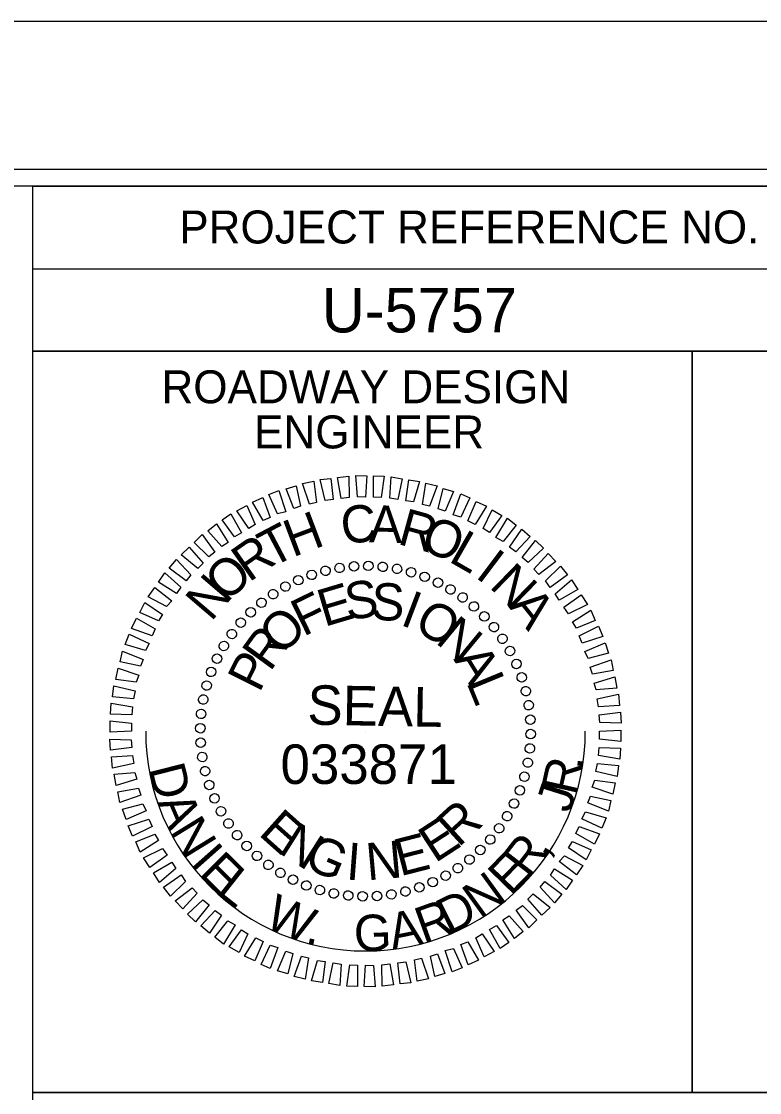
# Model space of a CAD drawing. Extents: x 957297 to 961629, y 830661 to 840840.
# Drawn here: x 960176 to 960288, y 836834.6 to 836997.1 of the extents above; entities that cross this region are included whole.
import ezdxf

# ---------------------------------------------------------------- set-up
doc = ezdxf.new("R2010")
doc.units = 0
for name, color, linetype in [('Scratch_Level_0', 7, 'Continuous'), ('Sheet Data Field CELL', 7, 'Continuous'), ('Sheet Plot Border Inside CELL', 7, 'Continuous'), ('Sheet Plot Border Outside CELL', 7, 'Continuous'), ('Sheet Professional Seal CELL', 7, 'Continuous'), ('Sheet Profile Grid Minor CELL', 7, 'Continuous'), ('Sheet Sticker Exception Certification CELL', 7, 'Continuous'), ('Sheet Typical CELL', 7, 'Continuous')]:
    doc.layers.add(name, color=color, linetype=linetype)

msp = doc.modelspace()

# ---------------------------------------------------------------- linework, layer by layer
at = {"layer": 'Scratch_Level_0'}
msp.add_arc((960228.22, 836889.44), 33.36, 180, 360, dxfattribs=at)
at = {"layer": 'Sheet Plot Border Inside CELL'}
msp.add_lwpolyline([(960390.3, 836974.7), (958723.8, 836974.7), (958723.8, 835919.6), (960390.3, 835919.6)], close=True, dxfattribs=at)
at = {"layer": 'Sheet Plot Border Outside CELL'}
msp.add_lwpolyline([(960394.8, 836997.15), (958710.8, 836997.15), (958710.8, 835897.15), (960394.8, 835897.15)], close=True, dxfattribs=at)
at = {"layer": 'Sheet Professional Seal CELL'}
for p, q in [((960226.47, 836914.49), (960226.47, 836914.49)), ((960228.67, 836914.54), (960228.67, 836914.54)), ((960230.87, 836914.39), (960230.87, 836914.39)), ((960220.02, 836913.19), (960220.02, 836913.19)), ((960222.12, 836913.79), (960222.12, 836913.79)), ((960224.32, 836914.19), (960224.32, 836914.19)), ((960233.02, 836914.04), (960233.02, 836914.04)), ((960235.12, 836913.59), (960235.12, 836913.59)), ((960237.22, 836912.89), (960237.22, 836912.89)), ((960216.07, 836911.39), (960216.07, 836911.39)), ((960218.02, 836912.39), (960218.02, 836912.39)), ((960239.22, 836911.99), (960239.22, 836911.99)), ((960214.17, 836910.24), (960214.17, 836910.24)), ((960241.17, 836910.99), (960241.17, 836910.99)), ((960242.97, 836909.74), (960242.97, 836909.74)), ((960212.42, 836908.99), (960212.42, 836908.99)), ((960244.72, 836908.39), (960244.72, 836908.39)), ((960210.77, 836907.49), (960210.77, 836907.49)), ((960246.27, 836906.89), (960246.27, 836906.89)), ((960209.27, 836905.94), (960209.27, 836905.94)), ((960247.77, 836905.24), (960247.77, 836905.24)), ((960207.92, 836904.19), (960207.92, 836904.19)), ((960249.02, 836903.49), (960249.02, 836903.49)), ((960206.67, 836902.39), (960206.67, 836902.39)), ((960250.17, 836901.59), (960250.17, 836901.59)), ((960205.67, 836900.44), (960205.67, 836900.44)), ((960204.77, 836898.44), (960204.77, 836898.44)), ((960251.17, 836899.64), (960251.17, 836899.64)), ((960251.97, 836897.64), (960251.97, 836897.64)), ((960204.07, 836896.34), (960204.07, 836896.34)), ((960252.57, 836895.54), (960252.57, 836895.54)), ((960203.62, 836894.24), (960203.62, 836894.24)), ((960252.97, 836893.34), (960252.97, 836893.34)), ((960203.27, 836892.09), (960203.27, 836892.09)), ((960253.27, 836891.19), (960253.27, 836891.19)), ((960203.12, 836889.89), (960203.12, 836889.89)), ((960228.22, 836889.44), (960228.22, 836889.44)), ((960253.32, 836888.99), (960253.32, 836888.99)), ((960203.17, 836887.69), (960203.17, 836887.69)), ((960253.17, 836886.79), (960253.17, 836886.79)), ((960203.47, 836885.54), (960203.47, 836885.54)), ((960252.82, 836884.64), (960252.82, 836884.64)), ((960203.87, 836883.34), (960203.87, 836883.34)), ((960252.37, 836882.54), (960252.37, 836882.54)), ((960204.47, 836881.24), (960204.47, 836881.24)), ((960251.67, 836880.44), (960251.67, 836880.44)), ((960205.27, 836879.24), (960205.27, 836879.24)), ((960206.27, 836877.29), (960206.27, 836877.29)), ((960250.77, 836878.44), (960250.77, 836878.44)), ((960207.42, 836875.39), (960207.42, 836875.39)), ((960249.77, 836876.49), (960249.77, 836876.49)), ((960248.52, 836874.69), (960248.52, 836874.69)), ((960208.67, 836873.64), (960208.67, 836873.64)), ((960247.17, 836872.94), (960247.17, 836872.94)), ((960210.17, 836871.99), (960210.17, 836871.99)), ((960211.72, 836870.49), (960211.72, 836870.49)), ((960245.67, 836871.39), (960245.67, 836871.39)), ((960213.47, 836869.14), (960213.47, 836869.14)), ((960244.02, 836869.89), (960244.02, 836869.89)), ((960215.27, 836867.89), (960215.27, 836867.89)), ((960240.37, 836867.49), (960240.37, 836867.49)), ((960242.27, 836868.64), (960242.27, 836868.64)), ((960217.22, 836866.89), (960217.22, 836866.89)), ((960219.22, 836865.99), (960219.22, 836865.99)), ((960236.42, 836865.69), (960236.42, 836865.69)), ((960238.42, 836866.49), (960238.42, 836866.49)), ((960221.32, 836865.29), (960221.32, 836865.29)), ((960223.42, 836864.84), (960223.42, 836864.84)), ((960225.57, 836864.49), (960225.57, 836864.49)), ((960227.77, 836864.34), (960227.77, 836864.34)), ((960229.97, 836864.39), (960229.97, 836864.39)), ((960232.12, 836864.69), (960232.12, 836864.69)), ((960234.32, 836865.09), (960234.32, 836865.09))]:
    msp.add_line(p, q, dxfattribs=at)
for points in [[(960219.72, 836923.89), (960218.67, 836927.04), (960220.37, 836927.39), (960220.77, 836924.14)], [(960222.12, 836924.44), (960221.32, 836927.64), (960222.97, 836927.79), (960223.32, 836924.59)], [(960224.52, 836924.74), (960223.97, 836927.94), (960225.67, 836928.14), (960225.72, 836924.89)], [(960227.02, 836924.99), (960226.77, 836928.24), (960228.42, 836928.19), (960228.22, 836924.94)], [(960229.42, 836924.94), (960229.42, 836928.19), (960231.07, 836928.14), (960230.62, 836924.89)], [(960231.92, 836924.79), (960232.12, 836928.04), (960233.77, 836927.74), (960233.12, 836924.59)], [(960234.32, 836924.39), (960234.77, 836927.59), (960236.42, 836927.34), (960235.52, 836924.24)], [(960214.87, 836922.44), (960213.57, 836925.34), (960215.07, 836925.94), (960216.12, 836922.74)], [(960217.32, 836923.24), (960216.17, 836926.24), (960217.72, 836926.69), (960218.37, 836923.59)], [(960236.87, 836923.84), (960237.37, 836927.09), (960239.07, 836926.69), (960237.92, 836923.59)], [(960239.27, 836923.19), (960240.02, 836926.29), (960241.57, 836925.79), (960240.32, 836922.84)], [(960212.67, 836921.39), (960211.07, 836924.19), (960212.62, 836924.89), (960213.77, 836921.84)], [(960241.52, 836922.29), (960242.67, 836925.44), (960244.07, 836924.84), (960242.67, 836921.94)], [(960243.77, 836921.34), (960245.02, 836924.29), (960246.57, 836923.59), (960244.87, 836920.79)], [(960210.52, 836920.19), (960208.67, 836922.89), (960210.22, 836923.69), (960211.47, 836920.79)], [(960246.07, 836920.19), (960247.42, 836923.04), (960248.92, 836922.19), (960247.02, 836919.59)], [(960206.42, 836917.44), (960204.27, 836919.84), (960205.62, 836920.89), (960207.37, 836918.09)], [(960208.32, 836918.94), (960206.47, 836921.49), (960207.77, 836922.44), (960209.42, 836919.54)], [(960248.02, 836918.84), (960249.77, 836921.74), (960251.07, 836920.69), (960249.12, 836918.24)], [(960204.42, 836915.89), (960202.22, 836918.09), (960203.42, 836919.29), (960205.37, 836916.59)], [(960250.07, 836917.34), (960251.92, 836920.09), (960253.22, 836918.99), (960251.02, 836916.64)], [(960251.97, 836915.79), (960254.02, 836918.39), (960255.22, 836917.19), (960252.92, 836915.04)], [(960202.77, 836914.14), (960200.22, 836916.19), (960201.47, 836917.34), (960203.57, 836914.94)], [(960253.77, 836914.04), (960255.92, 836916.39), (960257.12, 836915.19), (960254.52, 836913.24)], [(960201.02, 836912.24), (960198.42, 836914.19), (960199.52, 836915.49), (960201.72, 836913.14)], [(960255.52, 836912.24), (960257.82, 836914.49), (960258.87, 836913.14), (960256.22, 836911.24)], [(960199.52, 836910.34), (960196.82, 836912.04), (960197.77, 836913.49), (960200.17, 836911.29)], [(960198.02, 836908.34), (960195.22, 836909.84), (960196.22, 836911.24), (960198.82, 836909.24)], [(960257.02, 836910.29), (960259.47, 836912.39), (960260.42, 836910.94), (960257.62, 836909.34)], [(960258.32, 836908.24), (960260.97, 836910.14), (960261.92, 836908.64), (960259.02, 836907.24)], [(960196.82, 836906.19), (960193.97, 836907.44), (960194.72, 836908.99), (960197.42, 836907.14)], [(960195.82, 836903.89), (960192.72, 836905.04), (960193.47, 836906.59), (960196.32, 836904.99)], [(960259.62, 836906.04), (960262.42, 836907.79), (960263.07, 836906.24), (960260.22, 836905.09)], [(960260.62, 836903.89), (960263.57, 836905.39), (960264.22, 836903.79), (960261.12, 836902.79)], [(960194.82, 836901.69), (960191.72, 836902.59), (960192.37, 836904.14), (960195.37, 836902.74)], [(960194.07, 836899.29), (960190.97, 836899.94), (960191.32, 836901.59), (960194.47, 836900.34)], [(960261.52, 836901.54), (960264.57, 836902.84), (960265.12, 836901.29), (960262.02, 836900.49)], [(960262.32, 836899.14), (960265.52, 836900.29), (960265.82, 836898.64), (960262.67, 836898.09)], [(960193.42, 836896.89), (960190.32, 836897.29), (960190.67, 836898.99), (960193.82, 836897.94)], [(960262.92, 836896.74), (960266.07, 836897.69), (960266.37, 836895.99), (960263.22, 836895.69)], [(960193.02, 836894.34), (960189.82, 836894.64), (960190.02, 836896.34), (960193.27, 836895.54)], [(960263.37, 836894.34), (960266.62, 836895.04), (960266.77, 836893.34), (960263.57, 836893.14)], [(960192.77, 836891.94), (960189.52, 836892.04), (960189.62, 836893.69), (960192.87, 836893.14)], [(960263.67, 836891.94), (960266.92, 836892.34), (960267.02, 836890.64), (960263.77, 836890.74)], [(960192.72, 836889.44), (960189.47, 836889.29), (960189.47, 836890.99), (960192.72, 836890.64)], [(960263.72, 836889.44), (960266.97, 836889.59), (960266.97, 836887.89), (960263.72, 836888.24)], [(960192.77, 836886.94), (960189.52, 836886.54), (960189.42, 836888.24), (960192.67, 836888.14)], [(960263.67, 836886.94), (960266.92, 836886.84), (960266.82, 836885.19), (960263.57, 836885.74)], [(960193.07, 836884.54), (960189.82, 836883.84), (960189.67, 836885.54), (960192.87, 836885.74)], [(960263.42, 836884.54), (960266.62, 836884.24), (960266.42, 836882.54), (960263.17, 836883.34)], [(960193.52, 836882.14), (960190.37, 836881.19), (960190.07, 836882.89), (960193.22, 836883.19)], [(960263.02, 836881.99), (960266.12, 836881.59), (960265.77, 836879.89), (960262.62, 836880.94)], [(960194.12, 836879.74), (960190.92, 836878.59), (960190.62, 836880.24), (960193.77, 836880.79)], [(960262.37, 836879.59), (960265.47, 836878.94), (960265.12, 836877.29), (960261.97, 836878.54)], [(960194.92, 836877.34), (960191.87, 836876.04), (960191.32, 836877.59), (960194.42, 836878.39)], [(960261.62, 836877.19), (960264.72, 836876.29), (960264.07, 836874.74), (960261.07, 836876.14)], [(960195.82, 836874.99), (960192.87, 836873.49), (960192.22, 836875.09), (960195.32, 836876.09)], [(960196.82, 836872.84), (960194.02, 836871.09), (960193.37, 836872.64), (960196.22, 836873.79)], [(960260.62, 836874.99), (960263.72, 836873.84), (960262.97, 836872.29), (960260.12, 836873.89)], [(960259.62, 836872.69), (960262.47, 836871.44), (960261.72, 836869.89), (960259.02, 836871.74)], [(960198.12, 836870.64), (960195.47, 836868.74), (960194.52, 836870.24), (960197.42, 836871.64)], [(960258.42, 836870.54), (960261.22, 836869.04), (960260.22, 836867.64), (960257.62, 836869.64)], [(960199.42, 836868.59), (960196.97, 836866.49), (960196.02, 836867.94), (960198.82, 836869.54)], [(960200.92, 836866.64), (960198.62, 836864.39), (960197.57, 836865.74), (960200.22, 836867.64)], [(960256.92, 836868.54), (960259.62, 836866.84), (960258.67, 836865.39), (960256.27, 836867.59)], [(960202.67, 836864.84), (960200.52, 836862.49), (960199.32, 836863.69), (960201.92, 836865.64)], [(960255.42, 836866.64), (960258.02, 836864.69), (960256.92, 836863.39), (960254.72, 836865.74)], [(960253.67, 836864.74), (960256.22, 836862.69), (960254.97, 836861.54), (960252.87, 836863.94)], [(960204.47, 836863.09), (960202.42, 836860.49), (960201.22, 836861.69), (960203.52, 836863.84)], [(960252.02, 836862.99), (960254.22, 836860.79), (960253.02, 836859.59), (960251.07, 836862.29)], [(960206.37, 836861.54), (960204.52, 836858.79), (960203.22, 836859.89), (960205.42, 836862.24)], [(960250.02, 836861.44), (960252.17, 836859.04), (960250.82, 836857.99), (960249.07, 836860.79)], [(960208.42, 836860.04), (960206.67, 836857.14), (960205.37, 836858.19), (960207.32, 836860.64)], [(960210.37, 836858.69), (960209.02, 836855.84), (960207.52, 836856.69), (960209.42, 836859.29)], [(960248.12, 836859.94), (960249.97, 836857.39), (960248.67, 836856.44), (960247.02, 836859.34)], [(960212.67, 836857.54), (960211.42, 836854.59), (960209.87, 836855.29), (960211.57, 836858.09)], [(960243.77, 836857.49), (960245.37, 836854.69), (960243.82, 836853.99), (960242.67, 836857.04)], [(960245.92, 836858.69), (960247.77, 836855.99), (960246.22, 836855.19), (960244.97, 836858.09)], [(960214.92, 836856.59), (960213.77, 836853.44), (960212.37, 836854.04), (960213.77, 836856.94)], [(960217.17, 836855.69), (960216.42, 836852.59), (960214.87, 836853.09), (960216.12, 836856.04)], [(960241.57, 836856.44), (960242.87, 836853.54), (960241.37, 836852.94), (960240.32, 836856.14)], [(960219.57, 836855.04), (960219.07, 836851.79), (960217.37, 836852.19), (960218.52, 836855.29)], [(960222.12, 836854.49), (960221.67, 836851.29), (960220.02, 836851.54), (960220.92, 836854.64)], [(960224.52, 836854.09), (960224.32, 836850.84), (960222.67, 836851.14), (960223.32, 836854.29)], [(960234.32, 836854.44), (960235.12, 836851.24), (960233.47, 836851.09), (960233.12, 836854.29)], [(960236.72, 836854.99), (960237.77, 836851.84), (960236.07, 836851.49), (960235.67, 836854.74)], [(960239.12, 836855.64), (960240.27, 836852.64), (960238.72, 836852.19), (960238.07, 836855.29)], [(960227.02, 836853.94), (960227.02, 836850.69), (960225.37, 836850.74), (960225.82, 836853.99)], [(960229.42, 836853.89), (960229.67, 836850.64), (960228.02, 836850.69), (960228.22, 836853.94)], [(960231.92, 836854.14), (960232.47, 836850.94), (960230.77, 836850.74), (960230.72, 836853.99)]]:
    msp.add_lwpolyline(points, close=True, dxfattribs=at)
for centre, major_axis in [((960222.15, 836913.78), (-0.174, 0.699)), ((960224.29, 836914.21), (-0.113, 0.711)), ((960226.47, 836914.46), (-0.05, 0.718)), ((960228.65, 836914.52), (0.013, 0.72)), ((960230.84, 836914.38), (0.075, 0.716)), ((960233, 836914.06), (0.137, 0.707)), ((960235.13, 836913.55), (0.198, 0.692)), ((960218.02, 836912.35), (-0.293, 0.658)), ((960220.05, 836913.16), (-0.234, 0.681)), ((960237.2, 836912.86), (0.258, 0.672)), ((960239.21, 836911.98), (0.316, 0.647)), ((960216.06, 836911.38), (-0.349, 0.63)), ((960241.13, 836910.94), (0.371, 0.617)), ((960212.43, 836908.93), (-0.453, 0.56)), ((960214.19, 836910.23), (-0.403, 0.597)), ((960242.96, 836909.73), (0.423, 0.582)), ((960210.79, 836907.48), (-0.5, 0.518)), ((960244.67, 836908.37), (0.472, 0.543)), ((960209.29, 836905.9), (-0.543, 0.472)), ((960246.26, 836906.86), (0.518, 0.5)), ((960207.93, 836904.18), (-0.582, 0.423)), ((960247.71, 836905.23), (0.56, 0.453)), ((960206.72, 836902.36), (-0.617, 0.371)), ((960249.01, 836903.47), (0.597, 0.403)), ((960250.15, 836901.6), (0.63, 0.349)), ((960205.68, 836900.44), (-0.647, 0.316)), ((960251.13, 836899.64), (0.658, 0.293)), ((960204.8, 836898.43), (-0.672, 0.258)), ((960251.93, 836897.61), (0.681, 0.234)), ((960204.11, 836896.36), (-0.692, 0.198)), ((960203.6, 836894.23), (-0.707, 0.137)), ((960252.55, 836895.51), (0.699, 0.174)), ((960252.99, 836893.37), (0.711, 0.113)), ((960203.27, 836892.06), (-0.716, 0.075)), ((960253.24, 836891.19), (0.718, 0.05)), ((960203.14, 836889.88), (-0.72, 0.013)), ((960203.2, 836887.69), (-0.718, -0.05)), ((960253.29, 836889), (0.72, -0.013)), ((960253.16, 836886.82), (0.716, -0.075)), ((960203.45, 836885.52), (-0.711, -0.113)), ((960252.84, 836884.66), (0.707, -0.137)), ((960203.88, 836883.37), (-0.699, -0.174)), ((960204.5, 836881.28), (-0.681, -0.234)), ((960252.33, 836882.53), (0.692, -0.198)), ((960251.63, 836880.45), (0.672, -0.258)), ((960205.31, 836879.24), (-0.658, -0.293)), ((960250.76, 836878.45), (0.647, -0.316)), ((960206.28, 836877.28), (-0.63, -0.349)), ((960249.71, 836876.53), (0.617, -0.371)), ((960207.42, 836875.42), (-0.597, -0.403)), ((960248.51, 836874.7), (0.582, -0.423)), ((960208.73, 836873.66), (-0.56, -0.453)), ((960247.15, 836872.99), (0.543, -0.472)), ((960210.18, 836872.02), (-0.518, -0.5)), ((960245.64, 836871.4), (0.5, -0.518)), ((960211.76, 836870.51), (-0.472, -0.543)), ((960244, 836869.95), (0.453, -0.56)), ((960213.48, 836869.15), (-0.423, -0.582)), ((960242.24, 836868.65), (0.403, -0.597)), ((960215.3, 836867.94), (-0.371, -0.617)), ((960217.22, 836866.9), (-0.316, -0.647)), ((960238.42, 836866.53), (0.293, -0.658)), ((960240.38, 836867.51), (0.349, -0.63)), ((960219.23, 836866.03), (-0.258, -0.672)), ((960221.3, 836865.33), (-0.198, -0.692)), ((960223.43, 836864.82), (-0.137, -0.707)), ((960234.28, 836865.11), (0.174, -0.699)), ((960236.38, 836865.73), (0.234, -0.681)), ((960225.6, 836864.5), (-0.075, -0.716)), ((960227.78, 836864.37), (-0.013, -0.72)), ((960229.97, 836864.42), (0.05, -0.718)), ((960232.14, 836864.67), (0.113, -0.711))]:
    msp.add_ellipse(centre, major_axis=major_axis, ratio=0.999708, dxfattribs=at)
at = {"layer": 'Sheet Sticker Exception Certification CELL'}
for p, q in [((960177.75, 836811.1), (960177.75, 836834.6)), ((960177.75, 836834.6), (960377.79, 836834.6))]:
    msp.add_line(p, q, dxfattribs=at)
at = {"layer": 'Sheet Typical CELL'}
for p, q in [((960177.75, 836959.6), (960377.8, 836959.6)), ((960277.8, 836947.1), (960277.8, 836834.65))]:
    msp.add_line(p, q, dxfattribs=at)
for points in [[(960377.8, 836972.15), (958877.8, 836972.15), (958877.8, 835922.15), (960377.8, 835922.15)], [(960177.75, 836972.15), (960377.8, 836972.15), (960377.8, 836947.1), (960177.75, 836947.1)], [(960177.75, 836947.1), (960277.8, 836947.1), (960277.8, 836834.6), (960177.75, 836834.6)], [(960277.8, 836947.1), (960377.8, 836947.1), (960377.8, 836834.6), (960277.8, 836834.6)]]:
    msp.add_lwpolyline(points, close=True, dxfattribs=at)

# ---------------------------------------------------------------- texts
at = {"layer": 'Sheet Data Field CELL'}
msp.add_text('U-5757', height=6.75, dxfattribs=at).set_placement((960221.59, 836949.95))
at = {"layer": 'Sheet Professional Seal CELL'}
for s, height, rotation, p in [('H', 5.64, 20.6195, (960217.17, 836915.79)), ('C', 5.64, 6.2199, (960224.77, 836917.79)), ('A', 5.64, 359.0203, (960228.72, 836918.09)), ('R', 5.64, 344.6211, (960232.92, 836917.89)), ('T', 5.64, 27.8198, (960213.92, 836914.14)), ('O', 5.64, 337.4212, (960236.27, 836917.14)), ('L', 5.64, 330.2209, (960240.67, 836915.29)), ('R', 5.64, 35.0205, (960210.52, 836911.94)), ('I', 5.64, 323.0201, (960244.72, 836912.89)), ('O', 5.64, 42.2217, (960207.07, 836908.84)), ('N', 5.64, 315.8189, (960246.87, 836911.34)), ('N', 5.64, 49.4235, (960204.77, 836905.94)), ('E', 5.64, 16.6111, (960221.97, 836905.24)), ('S', 5.64, 7.2556, (960225.42, 836906.29)), ('S', 5.64, 357.9004, (960229.02, 836906.34)), ('F', 5.64, 25.967, (960218.77, 836903.74)), ('I', 5.64, 339.1896, (960233.32, 836905.64)), ('A', 5.64, 308.6172, (960249.82, 836908.39)), ('O', 5.64, 329.8335, (960235.32, 836904.94)), ('O', 5.64, 44.6812, (960215.47, 836900.79)), ('N', 5.64, 320.4766, (960238.67, 836902.94)), ('R', 5.64, 54.0396, (960213.72, 836898.34)), ('P', 5.64, 63.3989, (960212.12, 836895.14)), ('A', 5.64, 301.7603, (960241.52, 836900.34)), ('L', 5.64, 292.4008, (960243.47, 836896.89)), ('SEAL', 5.998, 359, (960219.37, 836890.44)), ('E', 5.64, 318.2769, (960211.82, 836873.79)), ('R', 5.64, 42.4814, (960242.32, 836871.69)), ('N', 5.64, 327.634, (960214.82, 836871.09)), ('E', 5.64, 33.1241, (960238.77, 836869.34)), ('E', 5.64, 14.4118, (960233.47, 836867.39)), ('G', 5.64, 336.9902, (960218.62, 836868.84)), ('I', 5.64, 355.7012, (960225.17, 836866.94)), ('N', 5.64, 5.0564, (960228.52, 836866.79))]:
    msp.add_text(s, height=height, rotation=rotation, dxfattribs=at).set_placement(p)
at = {"layer": 'Sheet Profile Grid Minor CELL'}
for s, height, rotation, p in [('033871', 5.998, 360, (960215.32, 836881.43)), ('R', 5.5, 77.3541, (960260.19, 836879.54)), ('D', 5.5, 284.2682, (960195.23, 836883.8)), ('.', 5.5, 84.2805, (960261.15, 836883.47)), ('J', 5.5, 72.4855, (960259.23, 836876.86)), ('A', 5.5, 293.4128, (960196.54, 836878.63)), ('N', 5.5, 301.5986, (960198.4, 836874.23)), ('I', 5.5, 311.5304, (960201.48, 836869.31)), ('R', 5.5, 52.3788, (960253.02, 836866.97)), ('E', 5.5, 315.0508, (960202.76, 836867.71)), ('E', 5.5, 45.7958, (960250.28, 836864.27)), (',', 5.5, 59.3052, (960255.55, 836870.12)), ('L', 5.5, 321.6338, (960205.42, 836864.94)), ('N', 5.5, 35.8641, (960245.61, 836860.84)), ('W', 5.5, 336.8891, (960212.67, 836859.8)), ('D', 5.5, 26.7195, (960240.84, 836858.44)), ('R', 5.5, 19.793, (960237.01, 836857.15)), ('G', 5.5, 1.6755, (960226.53, 836856.01)), ('A', 5.5, 11.6072, (960232.32, 836856.22)), ('.', 5.5, 348.4952, (960218.95, 836857.28))]:
    msp.add_text(s, height=height, rotation=rotation, dxfattribs=at).set_placement(p)
at = {"layer": 'Sheet Typical CELL'}
for s, height, p in [('PROJECT REFERENCE NO.', 5.0001, (960199.95, 836963.45)), ('ROADWAY DESIGN', 5.0001, (960197.25, 836939.2)), ('ENGINEER', 5, (960211.3, 836932.35))]:
    msp.add_text(s, height=height, dxfattribs=at).set_placement(p)

doc.saveas('drawing.dxf')
